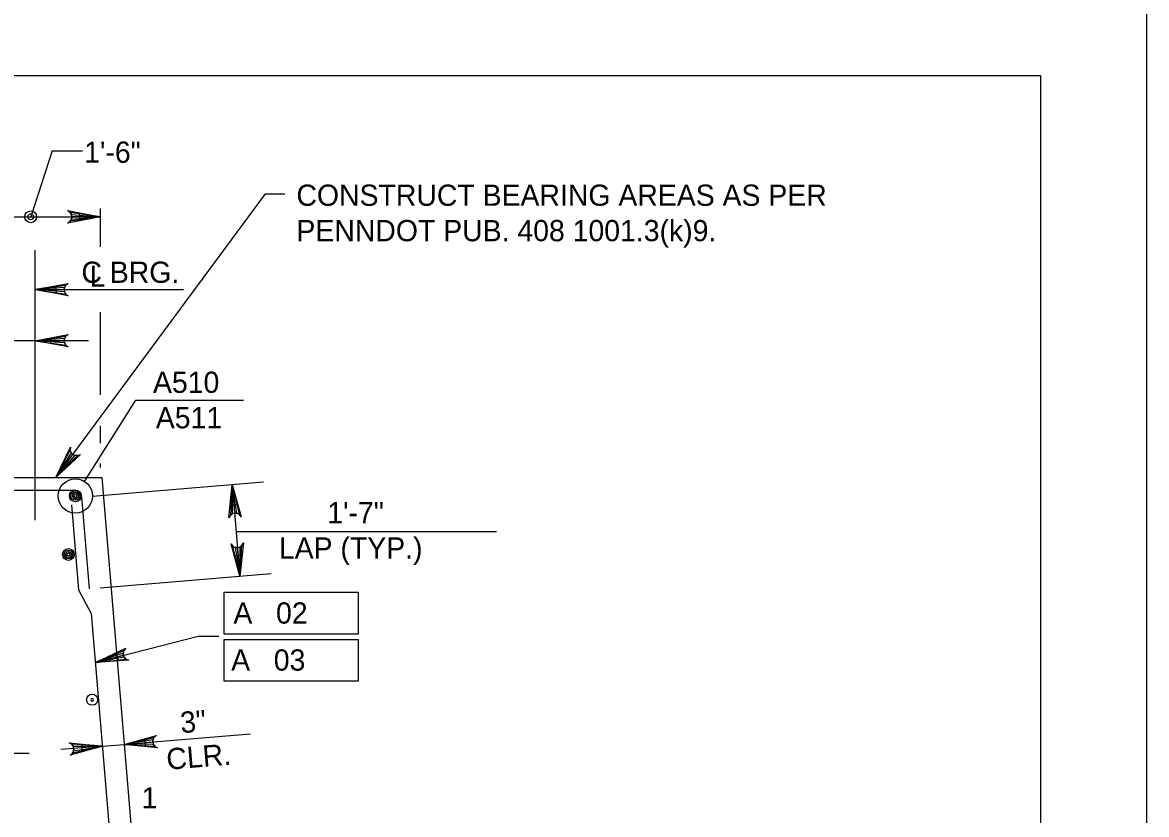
# Model space of a CAD drawing. Extents: x 638340 to 640242, y 295465 to 298435.
# Drawn here: x 639117.7 to 639276.5, y 297722.1 to 297834 of the extents above; entities that cross this region are included whole.
import ezdxf

# ---------------------------------------------------------------- set-up
doc = ezdxf.new("R2010")
doc.units = 0
for name, color, linetype in [('2', 7, 'Continuous'), ('3', 7, 'Continuous'), ('Level 3', 7, 'Continuous'), ('Level 4', 7, 'Continuous'), ('Level 5', 7, 'Continuous'), ('Level 9', 7, 'Continuous'), ('PLT-BNDY', 7, 'Continuous')]:
    doc.layers.add(name, color=color, linetype=linetype)

# ---------------------------------------------------------------- blocks, each defined once
blk = doc.blocks.new('B')
at = {"layer": '3'}
blk.add_circle((0, 0), 0.16, dxfattribs=at)
for start, end in [(0, 180), (180, 0)]:
    blk.add_arc((0, 0), 0.0391, start, end, dxfattribs=at)

msp = doc.modelspace()

# ---------------------------------------------------------------- linework, layer by layer
at = {"layer": '2'}
for p, q in [((638475.46, 297826.46), (639261.46, 297826.46)), ((639261.46, 297826.46), (639261.46, 297262.46))]:
    msp.add_line(p, q, dxfattribs=at)
at = {"layer": 'Level 3'}
for p, q in [((639121.89, 297815.85), (639118.86, 297806.51)), ((639121.89, 297815.85), (639126.18, 297815.85)), ((639122.4, 297769.7), (639152, 297809.75)), ((639152, 297809.75), (639154.74, 297809.75)), ((639128.73, 297802.26), (639128.73, 297807.68)), ((639110.3, 297806.5), (639128.73, 297806.5)), ((639128.73, 297806.5), (639128.73, 297806.5)), ((639119.51, 297763.67), (639119.51, 297801.78)), ((639119.51, 297796.22), (639140.45, 297796.22)), ((639128.73, 297781.35), (639128.73, 297793.06)), ((639127.04, 297789.01), (639102.58, 297789.01)), ((639128.73, 297774.54), (639128.73, 297776.97)), ((639128.73, 297771.09), (639128.73, 297771.66)), ((639127.58, 297767.07), (639151.73, 297769.08)), ((639147.32, 297768.71), (639148.41, 297755.74)), ((639147.88, 297762.07), (639184.66, 297762.07)), ((639128.66, 297754.1), (639152.81, 297756.11)), ((639146.19, 297747.57), (639146.19, 297753.47)), ((639146.19, 297753.47), (639165.1, 297753.47)), ((639165.1, 297753.47), (639165.1, 297747.57)), ((639128, 297743.58), (639142.5, 297747.29)), ((639142.5, 297747.29), (639145.45, 297747.29)), ((639165.1, 297747.57), (639146.19, 297747.57)), ((639146.19, 297746.83), (639165.1, 297746.83)), ((639146.19, 297740.93), (639146.19, 297746.83)), ((639165.1, 297746.83), (639165.1, 297740.93)), ((639165.1, 297740.93), (639146.19, 297740.93)), ((639137.92, 297732.49), (639149.88, 297733.49)), ((639128.99, 297731.75), (639123.11, 297731.26)), ((639128.99, 297731.75), (639132.05, 297732)), ((639132.05, 297732), (639137.92, 297732.49)), ((639115.72, 297730.77), (639118.66, 297730.77))]:
    msp.add_line(p, q, dxfattribs=at)
for points in [[(639128.73, 297806.5), (639124.07, 297805.63), (639124.43, 297805.88), (639124.62, 297806.19), (639124.67, 297806.5), (639124.62, 297806.82), (639124.43, 297807.13), (639124.07, 297807.38), (639128.73, 297806.5), (639124.43, 297807.13), (639124.62, 297806.82), (639128.73, 297806.5), (639124.67, 297806.5), (639124.62, 297806.19), (639128.73, 297806.5), (639124.43, 297805.88)], [(639119.51, 297796.22), (639124.16, 297797.09), (639123.8, 297796.85), (639123.62, 297796.53), (639123.57, 297796.22), (639123.62, 297795.91), (639123.8, 297795.6), (639124.16, 297795.35), (639119.51, 297796.22), (639123.8, 297795.6), (639123.62, 297795.91), (639119.51, 297796.22), (639123.57, 297796.22), (639123.62, 297796.53), (639119.51, 297796.22), (639123.8, 297796.85)], [(639119.51, 297789.01), (639124.16, 297789.88), (639123.8, 297789.63), (639123.62, 297789.32), (639123.57, 297789.01), (639123.62, 297788.69), (639123.8, 297788.38), (639124.16, 297788.14), (639119.51, 297789.01), (639123.8, 297788.38), (639123.62, 297788.69), (639119.51, 297789.01), (639123.57, 297789.01), (639123.62, 297789.32), (639119.51, 297789.01), (639123.8, 297789.63)], [(639122.4, 297769.7), (639124.46, 297773.96), (639124.45, 297773.53), (639124.59, 297773.19), (639124.81, 297772.96), (639125.09, 297772.82), (639125.45, 297772.79), (639125.87, 297772.93), (639122.4, 297769.7), (639125.45, 297772.79), (639125.09, 297772.82), (639122.4, 297769.7), (639124.81, 297772.96), (639124.59, 297773.19), (639122.4, 297769.7), (639124.45, 297773.53)], [(639147.32, 297768.71), (639148.58, 297764.15), (639148.3, 297764.49), (639147.98, 297764.65), (639147.66, 297764.67), (639147.36, 297764.59), (639147.06, 297764.38), (639146.84, 297764.01), (639147.32, 297768.71), (639147.06, 297764.38), (639147.36, 297764.59), (639147.32, 297768.71), (639147.66, 297764.67), (639147.98, 297764.65), (639147.32, 297768.71), (639148.3, 297764.49)], [(639148.41, 297755.74), (639147.15, 297760.31), (639147.43, 297759.97), (639147.75, 297759.81), (639148.07, 297759.78), (639148.38, 297759.86), (639148.67, 297760.07), (639148.89, 297760.45), (639148.41, 297755.74), (639148.67, 297760.07), (639148.38, 297759.86), (639148.41, 297755.74), (639148.07, 297759.78), (639147.75, 297759.81), (639148.41, 297755.74), (639147.43, 297759.97)], [(639128, 297743.58), (639132.29, 297745.58), (639132, 297745.25), (639131.9, 297744.9), (639131.93, 297744.59), (639132.06, 297744.3), (639132.31, 297744.04), (639132.72, 297743.89), (639128, 297743.58), (639132.31, 297744.04), (639132.06, 297744.3), (639128, 297743.58), (639131.93, 297744.59), (639131.9, 297744.9), (639128, 297743.58), (639132, 297745.25)], [(639132.05, 297732), (639136.61, 297733.26), (639136.27, 297732.98), (639136.11, 297732.65), (639136.09, 297732.34), (639136.16, 297732.03), (639136.37, 297731.74), (639136.75, 297731.52), (639132.05, 297732), (639136.37, 297731.74), (639136.16, 297732.03), (639132.05, 297732), (639136.09, 297732.34), (639136.11, 297732.65), (639132.05, 297732), (639136.27, 297732.98)], [(639128.99, 297731.75), (639124.42, 297730.49), (639124.76, 297730.77), (639124.92, 297731.09), (639124.95, 297731.41), (639124.87, 297731.72), (639124.66, 297732.01), (639124.28, 297732.23), (639128.99, 297731.75), (639124.66, 297732.01), (639124.87, 297731.72), (639128.99, 297731.75), (639124.95, 297731.41), (639124.92, 297731.09), (639128.99, 297731.75), (639124.76, 297730.77)]]:
    msp.add_lwpolyline(points, dxfattribs=at)
for points in [[(639125.78, 297806.01), (639125.78, 297807), (639128.73, 297806.5)], [(639122.46, 297795.73), (639122.46, 297796.71), (639119.51, 297796.22)], [(639148.06, 297765.82), (639147.08, 297765.74), (639147.32, 297768.71)], [(639148.65, 297758.72), (639147.67, 297758.64), (639148.41, 297755.75)], [(639131.19, 297743.89), (639130.95, 297744.84), (639128.21, 297743.64)], [(639126.01, 297731.99), (639126.09, 297731.01), (639128.99, 297731.75)], [(639134.94, 297732.73), (639135.02, 297731.76), (639132.05, 297732)]]:
    msp.add_lwpolyline(points, close=True, dxfattribs=at)
for radius in [0.832, 0.416]:
    msp.add_circle((639118.86, 297806.51), radius, dxfattribs=at)
at = {"layer": 'Level 4'}
for p, q in [((639126.47, 297769.14), (639133.71, 297780.63)), ((639133.71, 297780.63), (639148.92, 297780.63))]:
    msp.add_line(p, q, dxfattribs=at)
msp.add_circle((639125.17, 297767.09), 2.42, dxfattribs=at)
at = {"layer": 'Level 5'}
for p, q in [((639114.57, 297767.88), (639125.03, 297767.88)), ((639126.05, 297766.94), (639127.13, 297753.97)), ((639124.61, 297765.85), (639125.61, 297753.84)), ((639125.61, 297753.84), (639127.42, 297750.48)), ((639127.42, 297750.48), (639131.02, 297707.29))]:
    msp.add_line(p, q, dxfattribs=at)
for centre, radius in [((639125.17, 297767.09), 0.832), ((639125.17, 297767.09), 0.624), ((639125.17, 297767.09), 0.416), ((639125.17, 297767.09), 0.208), ((639124.19, 297758.82), 0.832), ((639124.19, 297758.82), 0.624), ((639124.19, 297758.82), 0.416), ((639124.19, 297758.82), 0.208)]:
    msp.add_circle(centre, radius, dxfattribs=at)
msp.add_arc((639125.03, 297766.86), 1.02, 4.7636, 90, dxfattribs=at)
at = {"layer": 'Level 9'}
for p, q in [((639111.25, 297769.7), (639128.9, 297769.7)), ((639128.9, 297769.7), (639140.3, 297632.95))]:
    msp.add_line(p, q, dxfattribs=at)
at = {"layer": 'PLT-BNDY'}
msp.add_lwpolyline([(638435.46, 297841.46), (639276.46, 297841.46), (639276.46, 297247.46), (638435.46, 297247.46)], close=True, dxfattribs=at)

# ---------------------------------------------------------------- block references
at = {"layer": 'Level 3', "xscale": 4.911876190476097, "yscale": 4.911876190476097, "rotation": 90}
msp.add_blockref('B', (639127.54, 297738.3), dxfattribs=at)

# ---------------------------------------------------------------- texts
at = {"layer": 'Level 3'}
for s, height, p in [('1\'-6"', 3, (639126.41, 297814.14)), ('CONSTRUCT BEARING AREAS AS PER', 3.0001, (639156.39, 297808.06)), ('PENNDOT PUB. 408 1001.3(k)9.', 3.0001, (639156.39, 297803.06)), ('C BRG.', 3, (639126.02, 297797.18)), ('L', 3, (639127.18, 297796.63)), ('A510', 3, (639136.13, 297781.64)), ('A511', 3, (639136.53, 297776.64)), ('1\'-7"', 3, (639160.75, 297763.23)), ('LAP (TYP.)', 3, (639153.91, 297758.23)), ('A   02', 3, (639147.49, 297749.05)), ('A   03', 3, (639147.17, 297742.41)), ('1', 3, (639134.52, 297722.95))]:
    msp.add_text(s, height=height, dxfattribs=at).set_placement(p)
for s, p in [('3"', (639140.1, 297733.57)), ('CLR.', (639138.15, 297728.39))]:
    msp.add_text(s, height=3, rotation=4.7636, dxfattribs=at).set_placement(p)

doc.saveas('drawing.dxf')
